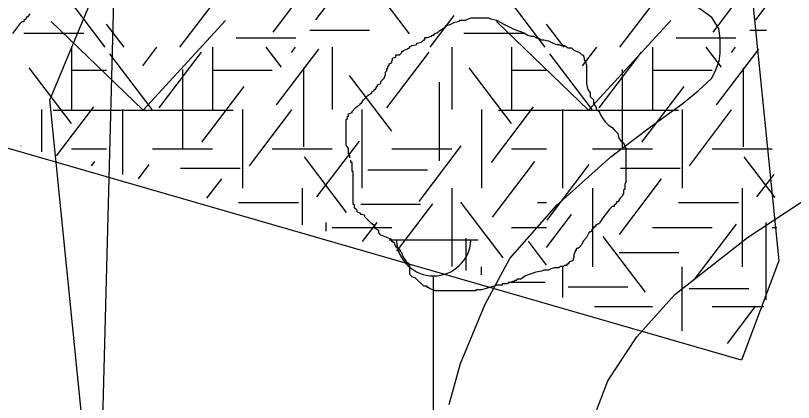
# Model space of a CAD drawing. Extents: x 419101 to 420177, y 4451541 to 4452254.
# Drawn here: x 420087.74 to 420105.21, y 4452136.08 to 4452144.76 of the extents above; entities that cross this region are included whole.
import ezdxf

# ---------------------------------------------------------------- set-up
doc = ezdxf.new("R2010")
doc.units = 0
for name, color, linetype in [('3_HALİHAZIR', 7, 'Continuous'), ('Level 10', 7, 'Continuous'), ('Level 3', 7, 'Continuous'), ('Level 41', 7, 'Continuous'), ('Level 62', 7, 'Continuous')]:
    doc.layers.add(name, color=color, linetype=linetype)

msp = doc.modelspace()

# ---------------------------------------------------------------- linework, layer by layer
at = {"layer": '3_HALİHAZIR'}
for p, q in [((420090.605, 4452142.634), (420088.545, 4452144.624)), ((420090.605, 4452142.634), (420092.455, 4452144.644)), ((420100.605, 4452142.634), (420098.545, 4452144.624)), ((420100.605, 4452142.634), (420102.455, 4452144.644)), ((420088.585, 4452142.634), (420092.625, 4452142.634)), ((420098.585, 4452142.634), (420102.625, 4452142.634)), ((420096.129, 4452139.722), (420098.129, 4452139.722)), ((420097.129, 4452134.722), (420097.129, 4452138.915))]:
    msp.add_line(p, q, dxfattribs=at)
for points in [[(420097.476, 4452136.026), (420097.732, 4452136.949), (420098.289, 4452138.284), (420098.842, 4452139.308), (420099.898, 4452140.503), (420101.109, 4452141.587), (420102.001, 4452142.26), (420102.731, 4452142.789), (420103.073, 4452143.067), (420103.368, 4452143.346), (420103.455, 4452143.498), (420103.545, 4452143.73), (420103.562, 4452143.909), (420103.567, 4452144.249), (420103.533, 4452144.463), (420103.379, 4452144.71), (420102.784, 4452145.148), (420101.882, 4452145.448), (420096.116, 4452146.829), (420090.837, 4452148.018), (420090.637, 4452147.971), (420088.512, 4452142.873)], [(420086.292, 4452117.215), (420091.069, 4452117.448), (420088.512, 4452142.873)], [(420100.656, 4452135.544), (420101.044, 4452136.562), (420101.69, 4452137.549), (420102.543, 4452138.498), (420104.178, 4452139.776), (420106.523, 4452141.32), (420106.788, 4452141.341), (420110.33, 4452139.964), (420110.662, 4452139.774), (420114.481, 4452132.28)]]:
    msp.add_lwpolyline(points, dxfattribs=at)
msp.add_arc((420097.129, 4452139.752), 0.837, 183.298, 356.9072, dxfattribs=at)
at = {"layer": 'Level 10'}
msp.add_lwpolyline([(420172.015, 4452132.085), (420166.354, 4452121.651), (420154.084, 4452107.454), (420148.992, 4452104.466), (420135.121, 4452100.775), (420128.273, 4452100.775), (420088.864, 4452103.747), (420090.277, 4452157.648), (420080.445, 4452158.44), (420077.635, 4452160.901), (420080.093, 4452171.272), (420094.784, 4452215.574)], dxfattribs=at)
at = {"layer": 'Level 3'}
for points in [[(420088.061, 4452144.798), (420088.009, 4452144.72), (420087.983, 4452144.72), (420087.983, 4452144.694), (420087.957, 4452144.668), (420087.931, 4452144.642), (420087.931, 4452144.616), (420087.906, 4452144.616), (420087.88, 4452144.616)], [(420097.504, 4452144.552), (420097.608, 4452144.604), (420097.711, 4452144.63), (420097.711, 4452144.656), (420097.737, 4452144.656), (420097.763, 4452144.656), (420097.841, 4452144.656), (420097.971, 4452144.708), (420098.075, 4452144.708), (420098.152, 4452144.708), (420098.204, 4452144.708), (420098.282, 4452144.708), (420098.334, 4452144.708), (420098.36, 4452144.708), (420098.412, 4452144.682), (420098.542, 4452144.656), (420098.723, 4452144.552), (420098.931, 4452144.448), (420099.164, 4452144.37), (420099.242, 4452144.318), (420099.32, 4452144.292), (420099.372, 4452144.292), (420099.424, 4452144.266), (420099.475, 4452144.24), (420099.501, 4452144.24), (420099.553, 4452144.214), (420099.605, 4452144.214), (420099.709, 4452144.188), (420099.813, 4452144.136), (420099.89, 4452144.11), (420099.942, 4452144.11), (420099.994, 4452144.084), (420100.046, 4452144.084), (420100.072, 4452144.084), (420100.15, 4452144.033), (420100.228, 4452144.033), (420100.28, 4452143.981), (420100.331, 4452143.955), (420100.409, 4452143.929), (420100.461, 4452143.877), (420100.487, 4452143.877), (420100.513, 4452143.799), (420100.513, 4452143.773), (420100.539, 4452143.721), (420100.565, 4452143.643), (420100.565, 4452143.617), (420100.565, 4452143.539), (420100.565, 4452143.487), (420100.565, 4452143.409), (420100.565, 4452143.383), (420100.565, 4452143.305), (420100.565, 4452143.228), (420100.591, 4452143.098), (420100.643, 4452143.02), (420100.643, 4452142.942), (420100.721, 4452142.864), (420100.721, 4452142.786), (420100.772, 4452142.708), (420100.798, 4452142.63), (420100.85, 4452142.604), (420100.876, 4452142.526), (420100.928, 4452142.448), (420100.98, 4452142.371), (420101.058, 4452142.293), (420101.136, 4452142.241), (420101.187, 4452142.189), (420101.213, 4452142.163), (420101.265, 4452142.111), (420101.291, 4452142.007), (420101.343, 4452141.929), (420101.395, 4452141.903), (420101.421, 4452141.825), (420101.421, 4452141.799), (420101.447, 4452141.799), (420101.447, 4452141.773), (420101.447, 4452141.747), (420101.447, 4452141.695), (420101.447, 4452141.592), (420101.447, 4452141.54), (420101.447, 4452141.462), (420101.447, 4452141.384), (420101.447, 4452141.306), (420101.447, 4452141.228), (420101.447, 4452141.15), (420101.447, 4452141.098), (420101.447, 4452141.02), (420101.421, 4452140.968), (420101.421, 4452140.864), (420101.395, 4452140.838), (420101.395, 4452140.761), (420101.369, 4452140.735), (420101.369, 4452140.709), (420101.317, 4452140.657), (420101.265, 4452140.579), (420101.239, 4452140.579), (420101.239, 4452140.553), (420101.213, 4452140.527), (420101.187, 4452140.501), (420101.187, 4452140.475), (420101.162, 4452140.475), (420101.136, 4452140.475)], [(420087.88, 4452144.616), (420087.828, 4452144.564), (420087.672, 4452144.356)], [(420095.247, 4452141.566), (420095.247, 4452141.592), (420095.247, 4452141.617), (420095.221, 4452141.643), (420095.221, 4452141.669), (420095.221, 4452141.695), (420095.221, 4452141.721), (420095.221, 4452141.747), (420095.221, 4452141.773), (420095.169, 4452141.851), (420095.169, 4452141.929), (420095.169, 4452141.955), (420095.169, 4452142.033), (420095.169, 4452142.111), (420095.169, 4452142.137), (420095.169, 4452142.163), (420095.169, 4452142.189), (420095.169, 4452142.215), (420095.169, 4452142.241), (420095.169, 4452142.267), (420095.169, 4452142.293), (420095.169, 4452142.319), (420095.169, 4452142.345), (420095.169, 4452142.423), (420095.195, 4452142.448), (420095.195, 4452142.474), (420095.195, 4452142.5), (420095.221, 4452142.5), (420095.221, 4452142.526), (420095.221, 4452142.552), (420095.299, 4452142.578), (420095.299, 4452142.604), (420095.377, 4452142.682), (420095.429, 4452142.734), (420095.48, 4452142.76), (420095.48, 4452142.786), (420095.506, 4452142.786), (420095.558, 4452142.864), (420095.61, 4452142.916), (420095.662, 4452142.968), (420095.74, 4452143.02), (420095.74, 4452143.046), (420095.792, 4452143.072), (420095.792, 4452143.098), (420095.818, 4452143.098), (420095.87, 4452143.176), (420095.87, 4452143.202), (420095.947, 4452143.228), (420095.947, 4452143.253), (420095.947, 4452143.279), (420095.999, 4452143.331), (420096.025, 4452143.357), (420096.025, 4452143.383), (420096.051, 4452143.409), (420096.051, 4452143.435), (420096.051, 4452143.461), (420096.051, 4452143.487), (420096.077, 4452143.513), (420096.077, 4452143.539), (420096.077, 4452143.565), (420096.103, 4452143.565), (420096.103, 4452143.591), (420096.103, 4452143.617), (420096.129, 4452143.643), (420096.129, 4452143.669), (420096.181, 4452143.695), (420096.207, 4452143.773), (420096.207, 4452143.799), (420096.285, 4452143.825), (420096.285, 4452143.851), (420096.285, 4452143.877), (420096.362, 4452143.877), (420096.414, 4452143.929), (420096.414, 4452143.955), (420096.44, 4452143.955), (420096.466, 4452143.981), (420096.544, 4452144.007), (420096.57, 4452144.033), (420096.596, 4452144.033), (420096.596, 4452144.059), (420096.648, 4452144.084), (420096.752, 4452144.11), (420096.752, 4452144.136), (420096.855, 4452144.162), (420096.907, 4452144.214), (420096.933, 4452144.214), (420096.933, 4452144.24), (420096.933, 4452144.266), (420096.985, 4452144.266), (420097.089, 4452144.292), (420097.089, 4452144.318), (420097.115, 4452144.318), (420097.141, 4452144.318), (420097.141, 4452144.344), (420097.193, 4452144.37), (420097.219, 4452144.37), (420097.27, 4452144.422), (420097.348, 4452144.474), (420097.4, 4452144.5), (420097.4, 4452144.526), (420097.504, 4452144.552)], [(420097.193, 4452138.579), (420097.167, 4452138.579), (420097.037, 4452138.631), (420097.011, 4452138.657), (420096.985, 4452138.657), (420096.985, 4452138.683), (420096.907, 4452138.683), (420096.855, 4452138.735), (420096.778, 4452138.813), (420096.726, 4452138.865), (420096.648, 4452138.891), (420096.622, 4452138.917), (420096.596, 4452138.943), (420096.596, 4452138.969), (420096.596, 4452139.047), (420096.596, 4452139.125), (420096.596, 4452139.15), (420096.57, 4452139.176), (420096.57, 4452139.202), (420096.544, 4452139.202), (420096.492, 4452139.28), (420096.44, 4452139.358), (420096.414, 4452139.436), (420096.388, 4452139.462), (420096.388, 4452139.488), (420096.362, 4452139.514), (420096.311, 4452139.54), (420096.285, 4452139.566), (420096.285, 4452139.592), (420096.259, 4452139.618), (420096.259, 4452139.644), (420096.181, 4452139.696), (420096.181, 4452139.722), (420096.155, 4452139.748), (420096.077, 4452139.774), (420096.025, 4452139.8), (420095.947, 4452139.826), (420095.921, 4452139.852), (420095.896, 4452139.878), (420095.896, 4452139.904), (420095.896, 4452139.93), (420095.818, 4452139.981), (420095.818, 4452140.007), (420095.792, 4452140.033), (420095.792, 4452140.059), (420095.766, 4452140.059), (420095.766, 4452140.085), (420095.74, 4452140.085), (420095.714, 4452140.111), (420095.688, 4452140.137), (420095.662, 4452140.163), (420095.636, 4452140.189), (420095.61, 4452140.215), (420095.584, 4452140.241), (420095.584, 4452140.267), (420095.532, 4452140.293), (420095.506, 4452140.293), (420095.48, 4452140.319), (420095.429, 4452140.345), (420095.403, 4452140.371), (420095.403, 4452140.397), (420095.377, 4452140.423), (420095.351, 4452140.449), (420095.351, 4452140.475), (420095.351, 4452140.501), (420095.325, 4452140.527), (420095.325, 4452140.553), (420095.325, 4452140.579), (420095.325, 4452140.657), (420095.325, 4452140.709), (420095.325, 4452140.735), (420095.325, 4452140.761), (420095.325, 4452140.786), (420095.325, 4452140.812), (420095.325, 4452140.838), (420095.325, 4452140.864), (420095.325, 4452140.89), (420095.325, 4452140.916), (420095.325, 4452140.942), (420095.325, 4452140.968), (420095.325, 4452140.994), (420095.325, 4452141.02), (420095.325, 4452141.046), (420095.325, 4452141.072), (420095.325, 4452141.098), (420095.325, 4452141.124), (420095.325, 4452141.202), (420095.325, 4452141.228), (420095.325, 4452141.254), (420095.299, 4452141.254), (420095.299, 4452141.28), (420095.299, 4452141.306), (420095.299, 4452141.332), (420095.299, 4452141.358), (420095.299, 4452141.384), (420095.299, 4452141.41), (420095.299, 4452141.436), (420095.299, 4452141.462), (420095.273, 4452141.462), (420095.273, 4452141.488), (420095.273, 4452141.514)], [(420101.136, 4452140.475), (420101.084, 4452140.423), (420100.928, 4452140.215), (420100.876, 4452140.137), (420100.85, 4452140.085), (420100.824, 4452140.085), (420100.798, 4452140.059), (420100.772, 4452140.059), (420100.772, 4452140.033), (420100.746, 4452140.033), (420100.746, 4452140.007), (420100.721, 4452140.007), (420100.721, 4452139.981), (420100.695, 4452139.981), (420100.669, 4452139.904), (420100.643, 4452139.904), (420100.617, 4452139.878), (420100.565, 4452139.774), (420100.487, 4452139.696), (420100.461, 4452139.618), (420100.383, 4452139.54), (420100.357, 4452139.54), (420100.331, 4452139.514), (420100.331, 4452139.488), (420100.305, 4452139.488), (420100.305, 4452139.462), (420100.28, 4452139.384), (420100.28, 4452139.332), (420100.254, 4452139.254), (420100.176, 4452139.228), (420100.176, 4452139.202), (420100.15, 4452139.202), (420100.15, 4452139.176), (420100.124, 4452139.176), (420100.124, 4452139.15), (420100.098, 4452139.15), (420100.072, 4452139.15), (420100.046, 4452139.125), (420100.02, 4452139.125), (420099.994, 4452139.125), (420099.968, 4452139.125), (420099.942, 4452139.099), (420099.916, 4452139.099), (420099.89, 4452139.099), (420099.864, 4452139.099), (420099.839, 4452139.099), (420099.761, 4452139.073), (420099.709, 4452139.047), (420099.631, 4452139.047), (420099.605, 4452139.047), (420099.553, 4452139.021), (420099.424, 4452138.995), (420099.19, 4452138.917), (420099.086, 4452138.839), (420099.008, 4452138.839), (420098.983, 4452138.813), (420098.957, 4452138.813), (420098.931, 4452138.787), (420098.905, 4452138.787), (420098.827, 4452138.761), (420098.775, 4452138.735), (420098.749, 4452138.735), (420098.723, 4452138.735), (420098.697, 4452138.735), (420098.671, 4452138.735), (420098.671, 4452138.709), (420098.645, 4452138.709), (420098.619, 4452138.709), (420098.542, 4452138.709), (420098.49, 4452138.683), (420098.386, 4452138.657), (420098.308, 4452138.631), (420098.204, 4452138.605), (420098.152, 4452138.605), (420098.126, 4452138.605), (420098.101, 4452138.605), (420098.075, 4452138.605), (420098.075, 4452138.579), (420098.049, 4452138.579), (420098.023, 4452138.579), (420097.997, 4452138.579), (420097.971, 4452138.579), (420097.945, 4452138.579), (420097.919, 4452138.579), (420097.893, 4452138.579), (420097.867, 4452138.579), (420097.841, 4452138.579), (420097.763, 4452138.579), (420097.711, 4452138.579), (420097.634, 4452138.579), (420097.582, 4452138.579), (420097.556, 4452138.579), (420097.53, 4452138.579), (420097.478, 4452138.579), (420097.4, 4452138.579), (420097.374, 4452138.579), (420097.322, 4452138.579), (420097.296, 4452138.579), (420097.244, 4452138.579), (420097.219, 4452138.579), (420097.193, 4452138.579)]]:
    msp.add_lwpolyline(points, dxfattribs=at)
at = {"layer": 'Level 41'}
for p, q in [((420094.485, 4452144.66), (420095.434, 4452145.91)), ((420093.525, 4452144.381), (420094.474, 4452145.63)), ((420096.588, 4452144.346), (420095.638, 4452145.595)), ((420103.404, 4452144.381), (420104.353, 4452145.63)), ((420089.758, 4452144.048), (420088.956, 4452145.104)), ((420091.434, 4452144.048), (420092.263, 4452145.139)), ((420099.637, 4452144.048), (420098.835, 4452145.104)), ((420101.313, 4452144.048), (420102.142, 4452145.139)), ((420104.364, 4452144.66), (420104.574, 4452144.936)), ((420097.054, 4452144.048), (420097.591, 4452144.754)), ((420090.181, 4452144.048), (420089.787, 4452144.566)), ((420100.06, 4452144.048), (420099.666, 4452144.566)), ((420087.931, 4452144.36), (420089.274, 4452144.36)), ((420094.348, 4452144.429), (420095.691, 4452144.429)), ((420097.81, 4452144.36), (420099.153, 4452144.36)), ((420104.227, 4452144.429), (420104.601, 4452144.429)), ((420092.696, 4452144.254), (420094.039, 4452144.254)), ((420102.575, 4452144.254), (420103.918, 4452144.254)), ((420088.999, 4452144.048), (420088.999, 4452142.65)), ((420088.999, 4452144.048), (420088.999, 4452142.65)), ((420090.597, 4452143.631), (420090.914, 4452144.048)), ((420092.163, 4452144.048), (420092.163, 4452142.65)), ((420093.712, 4452143.596), (420093.368, 4452144.048)), ((420093.605, 4452142.754), (420094.555, 4452144.004)), ((420093.938, 4452143.928), (420094.029, 4452144.048)), ((420094.849, 4452144.048), (420094.849, 4452142.65)), ((420097.535, 4452144.048), (420097.535, 4452142.65)), ((420098.878, 4452144.048), (420098.878, 4452142.65)), ((420098.878, 4452144.048), (420098.878, 4452142.65)), ((420100.476, 4452143.631), (420100.793, 4452144.048)), ((420102.042, 4452144.048), (420102.042, 4452142.65)), ((420103.591, 4452143.596), (420103.247, 4452144.048)), ((420103.484, 4452142.754), (420104.434, 4452144.004)), ((420103.817, 4452143.928), (420103.908, 4452144.048)), ((420090.808, 4452142.65), (420089.859, 4452143.9)), ((420090.968, 4452142.685), (420091.917, 4452143.935)), ((420096.082, 4452142.685), (420097.031, 4452143.935)), ((420100.687, 4452142.65), (420099.738, 4452143.9)), ((420100.847, 4452142.685), (420101.796, 4452143.935)), ((420089, 4452142.334), (420088.051, 4452143.583)), ((420088.999, 4452143.534), (420089.787, 4452143.534)), ((420091.488, 4452143.546), (420091.488, 4452141.779)), ((420092.163, 4452143.534), (420093.506, 4452143.534)), ((420094.205, 4452143.581), (420094.205, 4452141.814)), ((420098.879, 4452142.334), (420097.93, 4452143.583)), ((420098.878, 4452143.534), (420099.666, 4452143.534)), ((420101.367, 4452143.546), (420101.367, 4452141.779)), ((420102.042, 4452143.534), (420103.385, 4452143.534)), ((420104.084, 4452143.581), (420104.084, 4452141.814)), ((420096.189, 4452142.159), (420095.24, 4452143.408)), ((420091.928, 4452141.913), (420092.877, 4452143.163)), ((420097.253, 4452143.26), (420097.253, 4452141.493)), ((420101.807, 4452141.913), (420102.756, 4452143.163)), ((420088.328, 4452142.65), (420088.328, 4452141.697)), ((420088.328, 4452142.65), (420088.328, 4452141.697)), ((420088.66, 4452141.605), (420089.497, 4452142.707)), ((420090.149, 4452141.189), (420090.149, 4452142.65)), ((420092.835, 4452142.65), (420092.835, 4452140.883)), ((420092.994, 4452141.388), (420093.943, 4452142.638)), ((420095.521, 4452142.65), (420095.521, 4452140.883)), ((420098.207, 4452142.65), (420098.207, 4452140.883)), ((420098.207, 4452142.65), (420098.207, 4452140.883)), ((420098.427, 4452141.457), (420099.376, 4452142.707)), ((420100.028, 4452140.883), (420100.028, 4452142.65)), ((420102.714, 4452142.65), (420102.714, 4452140.883)), ((420102.873, 4452141.388), (420103.822, 4452142.638)), ((420094.511, 4452140.687), (420095.462, 4452141.936)), ((420087.867, 4452141.826), (420087.872, 4452141.832)), ((420088.999, 4452141.766), (420089.787, 4452141.766)), ((420090.82, 4452141.766), (420092.163, 4452141.766)), ((420093.506, 4452141.766), (420094.849, 4452141.766)), ((420096.192, 4452141.766), (420097.535, 4452141.766)), ((420096.802, 4452140.582), (420097.751, 4452141.832)), ((420098.878, 4452141.766), (420099.666, 4452141.766)), ((420100.699, 4452141.766), (420102.042, 4452141.766)), ((420103.385, 4452141.766), (420104.728, 4452141.766)), ((420095.177, 4452140.337), (420094.227, 4452141.586)), ((420104.802, 4452140.671), (420104.106, 4452141.586)), ((420089.451, 4452141.384), (420089.524, 4452141.48)), ((420090.502, 4452141.09), (420090.746, 4452141.411)), ((420098.453, 4452140.231), (420099.403, 4452141.48)), ((420099.676, 4452140.162), (420100.625, 4452141.411)), ((420091.444, 4452141.332), (420092.787, 4452141.332)), ((420095.652, 4452141.296), (420096.995, 4452141.296)), ((420101.323, 4452141.332), (420102.666, 4452141.332)), ((420092.041, 4452140.661), (420092.371, 4452141.095)), ((420101.301, 4452139.845), (420102.25, 4452141.095)), ((420104.39, 4452140.687), (420104.774, 4452141.191)), ((420094.178, 4452140.883), (420094.178, 4452140.064)), ((420097.535, 4452140.883), (420097.535, 4452139.127)), ((420100.699, 4452140.883), (420100.699, 4452139.116)), ((420104.057, 4452140.883), (420104.057, 4452139.116)), ((420092.75, 4452140.559), (420094.093, 4452140.559)), ((420095.492, 4452140.526), (420096.835, 4452140.526)), ((420096.303, 4452139.471), (420097.112, 4452140.535)), ((420098.692, 4452139.319), (420097.743, 4452140.568)), ((420099.462, 4452140.559), (420099.666, 4452140.559)), ((420102.629, 4452140.559), (420103.972, 4452140.559)), ((420099.666, 4452139.553), (420100.225, 4452140.289)), ((420094.71, 4452140.111), (420094.71, 4452139.915)), ((420094.849, 4452139.999), (420096.192, 4452139.999)), ((420095.533, 4452139.686), (420095.859, 4452140.114)), ((420098.878, 4452139.999), (420099.666, 4452139.999)), ((420102.042, 4452139.999), (420103.385, 4452139.999)), ((420102.978, 4452138.829), (420103.928, 4452140.079)), ((420104.589, 4452140.111), (420104.589, 4452138.378)), ((420104.728, 4452139.999), (420104.838, 4452139.999)), ((420101.886, 4452138.548), (420100.937, 4452139.798)), ((420097.853, 4452139.761), (420097.853, 4452139.038)), ((420099.666, 4452139.159), (420099.26, 4452139.693)), ((420101.296, 4452139.439), (420102.639, 4452139.439)), ((420098.207, 4452138.939), (420098.207, 4452139.116)), ((420100.028, 4452138.431), (420100.028, 4452139.116)), ((420102.714, 4452137.681), (420102.714, 4452139.116)), ((420098.802, 4452138.773), (420099.632, 4452138.773)), ((420100.151, 4452138.667), (420101.494, 4452138.667)), ((420102.868, 4452138.633), (420104.211, 4452138.633)), ((420100.74, 4452138.232), (420102.042, 4452138.232)), ((420103.385, 4452138.232), (420104.544, 4452138.232)), ((420103.728, 4452137.398), (420104.353, 4452138.221))]:
    msp.add_line(p, q, dxfattribs=at)
at = {"layer": 'Level 62'}
msp.add_lwpolyline([(420083.146, 4452154.519), (420103.949, 4452148.522), (420104.878, 4452139.253), (420104.042, 4452137.025), (420079.85, 4452143.999)], dxfattribs=at)

doc.saveas('drawing.dxf')
